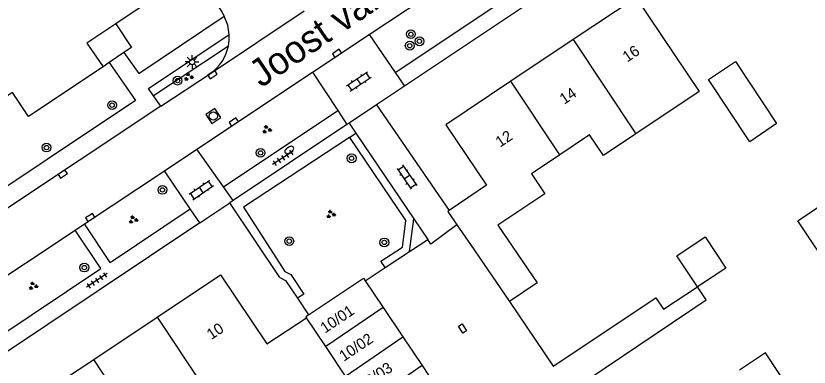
# Model space of a CAD drawing. Extents: x 137999 to 141000, y 397500 to 400501.
# Drawn here: x 138113.6 to 138186, y 399560.5 to 399592.6 of the extents above; entities that cross this region are included whole.
import ezdxf

# ---------------------------------------------------------------- set-up
doc = ezdxf.new("R2010")
doc.units = 0
for name, color, linetype in [('gg-afsc-erfafscheiding', 7, 'Continuous'), ('gg-afsc-muur', 7, 'Continuous'), ('gg-anno-huisnummerreeks BGT', 7, 'Continuous'), ('gg-anno-openbare ruimte label', 7, 'Continuous'), ('gg-bbg-bijgebouw', 7, 'Continuous'), ('gg-bbg-gedigitaliseerde bebouwing', 7, 'Continuous'), ('gg-bbg-gedigitaliseerde bijgebouw', 7, 'Continuous'), ('gg-bbg-hoofdgebouw', 7, 'Continuous'), ('gg-bbg-onder overbouw', 7, 'Continuous'), ('gg-bbg-pand overbouw', 7, 'Continuous'), ('gg-bbg-tussenscheiding', 7, 'Continuous'), ('gg-knt-verharding', 7, 'Continuous'), ('gt-grn-groengrens', 7, 'Continuous'), ('gt-grn-weggrens', 7, 'Continuous'), ('gt-symb-boom', 7, 'Continuous'), ('gt-symb-brandkraan', 7, 'Continuous'), ('gt-symb-groenvak', 7, 'Continuous'), ('gt-symb-klinker verharding', 7, 'Continuous'), ('gt-symb-kolk', 7, 'Continuous'), ('gt-symb-kolk center center', 7, 'Continuous'), ('gt-symb-lichtmast', 7, 'Continuous'), ('gt-symb-rioolschacht', 7, 'Continuous'), ('gt-symb-tegel verharding', 7, 'Continuous')]:
    doc.layers.add(name, color=color, linetype=linetype)

# ---------------------------------------------------------------- blocks, each defined once
blk = doc.blocks.new('gt0-BOOM')
at = {"layer": 'gt-symb-boom'}
for radius in [0.4, 0.2]:
    blk.add_circle((0, 0), radius, dxfattribs=at)
blk = doc.blocks.new('gt0-KL1')
at = {"layer": 'gt-symb-klinker verharding'}
for p, q in [((-1.15, 0.3), (1.15, 0.3)), ((-1, -0.3), (-1, 0.3)), ((-0.5, 0.3), (-0.5, 0.45)), ((0, -0.3), (0, 0.3)), ((0.5, 0.3), (0.5, 0.45)), ((1, -0.3), (1, 0.3)), ((-1.15, -0.3), (1.15, -0.3)), ((-0.5, -0.45), (-0.5, -0.3)), ((0.5, -0.45), (0.5, -0.3))]:
    blk.add_line(p, q, dxfattribs=at)
blk = doc.blocks.new('gt0-KOLKCC')
at = {"layer": 'gt-symb-kolk center center'}
blk.add_lwpolyline([(-0.375, 0.2), (0.375, 0.2), (0.375, -0.2), (-0.375, -0.2)], close=True, dxfattribs=at)
blk = doc.blocks.new('gt0-TEG1')
at = {"layer": 'gt-symb-tegel verharding'}
for p, q in [((-1.125, 0), (1.125, 0)), ((-0.9, -0.25), (-0.9, 0.25)), ((-0.45, -0.25), (-0.45, 0.25)), ((0, -0.25), (0, 0.25)), ((0.45, -0.25), (0.45, 0.25)), ((0.9, -0.25), (0.9, 0.25))]:
    blk.add_line(p, q, dxfattribs=at)
blk = doc.blocks.new('gt0-BR')
at = {"layer": 'gt-symb-brandkraan'}
for centre, radius, start, end in [((-0.244, 0), 0.206, 107.56694, 252.43307), ((0.599, -2.664), 3, 106.89205, 107.56694), ((0, -0.691), 0.938, 73.10799, 106.89205), ((-0.599, -2.664), 3, 72.43309, 73.10799), ((0.244, 0), 0.206, 287.56695, 72.43309), ((0.599, 2.664), 3, 252.43307, 253.10797), ((0, 0.691), 0.938, 253.10797, 286.89206), ((-0.599, 2.664), 3, 286.89206, 287.56695)]:
    blk.add_arc(centre, radius, start, end, dxfattribs=at)
blk = doc.blocks.new('gt0-GRVAK')
at = {"layer": 'gt-symb-groenvak'}
for p, q in [((-0.11, 0.189), (-0.228, 0.24)), ((-0.182, 0.153), (0.088, 0.153)), ((-0.091, 0.211), (-0.156, 0.322)), ((-0.047, 0.214), (-0.047, 0.393)), ((-0.004, 0.211), (0.061, 0.322)), ((0.015, 0.189), (0.133, 0.24)), ((0.262, -0.052), (0.197, 0.059)), ((0.305, -0.049), (0.305, 0.13)), ((0.349, -0.052), (0.414, 0.059)), ((-0.245, -0.228), (-0.363, -0.177)), ((-0.318, -0.264), (-0.047, -0.264)), ((-0.226, -0.206), (-0.291, -0.095)), ((-0.183, -0.203), (-0.183, -0.024)), ((-0.139, -0.206), (-0.074, -0.095)), ((-0.12, -0.228), (-0.002, -0.177)), ((0.243, -0.074), (0.125, -0.023)), ((0.17, -0.11), (0.441, -0.11)), ((0.368, -0.074), (0.486, -0.023))]:
    blk.add_line(p, q, dxfattribs=at)
blk = doc.blocks.new('gt0-KOLK')
at = {"layer": 'gt-symb-kolk'}
blk.add_lwpolyline([(0, 0), (0.375, 0), (0.375, 0.4), (-0.375, 0.4), (-0.375, 0), (0, 0)], dxfattribs=at)
blk = doc.blocks.new('gt0-RS')
at = {"layer": 'gt-symb-rioolschacht'}
blk.add_lwpolyline([(-0.5, -0.5), (0.5, -0.5), (0.5, 0.5), (-0.5, 0.5)], close=True, dxfattribs=at)
blk.add_circle((0, 0), 0.375, dxfattribs=at)
blk = doc.blocks.new('gt0-LMAST')
at = {"layer": 'gt-symb-lichtmast'}
for p, q in [((-0.182, 0.173), (-0.447, 0.438)), ((-0.005, 0.246), (-0.005, 0.621)), ((0.172, 0.173), (0.437, 0.438)), ((-0.255, -0.004), (-0.63, -0.004)), ((-0.182, -0.181), (-0.447, -0.446)), ((-0.005, -0.254), (-0.005, -0.629)), ((0.437, -0.446), (0.172, -0.181)), ((0.245, -0.004), (0.62, -0.004))]:
    blk.add_line(p, q, dxfattribs=at)
blk.add_circle((-0.005, -0.004), 0.25, dxfattribs=at)

msp = doc.modelspace()

# ---------------------------------------------------------------- linework, layer by layer
at = {"layer": 'gg-afsc-erfafscheiding'}
for points in [[(138162.637, 399560.583), (138172.008, 399566.826), (138172.714, 399565.771), (138175.833, 399567.83)], [(138165.908, 399559.418), (138176.62, 399566.638), (138175.833, 399567.83)]]:
    msp.add_lwpolyline(points, dxfattribs=at)
at = {"layer": 'gg-afsc-muur'}
msp.add_line((138158.648, 399566.476), (138162.637, 399560.583), dxfattribs=at)
at = {"layer": 'gg-bbg-bijgebouw'}
for p, q in [((138145.486, 399568.388), (138147.135, 399565.93)), ((138147.135, 399565.93), (138148.932, 399563.253)), ((138148.932, 399563.253), (138150.693, 399560.628)), ((138150.693, 399560.628), (138152.499, 399557.936))]:
    msp.add_line(p, q, dxfattribs=at)
for points in [[(138140.326, 399565.268), (138145.33, 399568.621), (138145.486, 399568.388)], [(138140.326, 399565.268), (138140.06, 399565.09), (138140.12, 399565.001)]]:
    msp.add_lwpolyline(points, dxfattribs=at)
at = {"layer": 'gg-bbg-gedigitaliseerde bebouwing'}
for p, q in [((138170.22, 399594.26), (138175.968, 399585.659)), ((138175.968, 399585.659), (138170.204, 399581.804))]:
    msp.add_line(p, q, dxfattribs=at)
for points in [[(138170.204, 399581.804), (138167.241, 399579.82), (138165.973, 399581.713), (138163.26, 399579.897)], [(138163.26, 399579.897), (138160.657, 399578.154), (138161.889, 399576.314), (138157.604, 399573.443)], [(138157.604, 399573.443), (138161.178, 399568.201), (138158.648, 399566.476)], [(138187.15, 399559.88), (138184.478, 399558.107), (138182.031, 399561.795), (138179.653, 399560.217)]]:
    msp.add_lwpolyline(points, dxfattribs=at)
at = {"layer": 'gg-bbg-gedigitaliseerde bijgebouw'}
for points in [[(138176.84, 399586.767), (138179.303, 399588.396), (138183.047, 399582.739), (138180.605, 399581.079), (138176.84, 399586.767)], [(138184.967, 399573.858), (138187.408, 399575.494), (138190.729, 399570.538), (138188.288, 399568.902), (138184.967, 399573.858)], [(138175.833, 399567.83), (138173.95, 399570.668), (138176.529, 399572.379), (138178.412, 399569.541), (138175.833, 399567.83)]]:
    msp.add_lwpolyline(points, dxfattribs=at)
at = {"layer": 'gg-bbg-hoofdgebouw'}
for p, q in [((138170.22, 399594.26), (138164.484, 399590.419)), ((138164.484, 399590.419), (138158.777, 399586.596)), ((138158.777, 399586.596), (138152.836, 399582.617)), ((138120.706, 399561.2), (138126.503, 399565.069)), ((138117.875, 399559.311), (138120.706, 399561.2))]:
    msp.add_line(p, q, dxfattribs=at)
for points in [[(138121.56, 399587.931), (138114.76, 399583.39), (138113.31, 399585.58), (138112.48, 399585.02), (138099.82, 399603.96), (138096.85, 399601.95), (138094.89, 399604.88), (138096.37, 399605.87), (138077.49, 399634.16), (138078.32, 399634.7), (138076.89, 399636.86)], [(138115.744, 399608.447), (138125.6, 399593.751), (138122.728, 399591.838)], [(138152.836, 399582.617), (138156.567, 399577.115), (138153.161, 399574.785)], [(138153.161, 399574.785), (138153.031, 399574.696), (138153.856, 399573.494)], [(138153.856, 399573.494), (138155.095, 399571.687), (138158.648, 399566.476)], [(138126.503, 399565.069), (138132.29, 399568.93), (138136.51, 399562.61), (138140.12, 399565.001)]]:
    msp.add_lwpolyline(points, dxfattribs=at)
at = {"layer": 'gg-bbg-onder overbouw'}
msp.add_lwpolyline([(138122.728, 399591.838), (138120.09, 399590.08), (138121.56, 399587.931)], dxfattribs=at)
at = {"layer": 'gg-bbg-pand overbouw'}
for p, q in [((138123.467, 399589.216), (138122.112, 399588.303)), ((138122.112, 399588.303), (138121.56, 399587.931))]:
    msp.add_line(p, q, dxfattribs=at)
msp.add_lwpolyline([(138122.728, 399591.838), (138124.17, 399589.69), (138123.467, 399589.216)], dxfattribs=at)
at = {"layer": 'gg-bbg-tussenscheiding'}
for p, q in [((138164.484, 399590.419), (138170.204, 399581.804)), ((138163.26, 399579.897), (138158.777, 399586.596)), ((138147.135, 399565.93), (138141.893, 399562.371)), ((138126.503, 399565.069), (138132.246, 399556.439)), ((138141.893, 399562.371), (138140.12, 399565.001)), ((138143.707, 399559.68), (138148.932, 399563.253)), ((138143.707, 399559.68), (138141.893, 399562.371)), ((138125.161, 399554.536), (138120.706, 399561.2)), ((138150.693, 399560.628), (138145.467, 399557.069))]:
    msp.add_line(p, q, dxfattribs=at)
at = {"layer": 'gg-knt-verharding'}
for p, q in [((138168.26, 399598.98), (138149.074, 399586.156)), ((138145.842, 399590.86), (138157.174, 399598.401)), ((138148.215, 399587.406), (138159.49, 399594.929)), ((138140.685, 399587.428), (138145.842, 399590.86)), ((138145.842, 399590.86), (138148.215, 399587.406)), ((138126.829, 399584.322), (138131.37, 399587.318)), ((138130.127, 399580.401), (138140.685, 399587.428)), ((138140.685, 399587.428), (138142.988, 399583.919)), ((138148.215, 399587.406), (138149.074, 399586.156)), ((138149.074, 399586.156), (138146.536, 399584.459)), ((138126.829, 399584.322), (138126.177, 399585.279)), ((138126.829, 399584.322), (138103.147, 399568.561)), ((138146.536, 399584.459), (138153.161, 399574.785)), ((138132.548, 399576.954), (138142.988, 399583.919)), ((138142.988, 399583.919), (138143.824, 399582.646)), ((138144.016, 399582.778), (138143.824, 399582.646)), ((138144.016, 399582.778), (138144.639, 399581.855)), ((138143.824, 399582.646), (138133.43, 399575.698)), ((138144.639, 399581.855), (138149.923, 399574.03)), ((138127.171, 399578.434), (138130.127, 399580.401)), ((138132.548, 399576.954), (138130.127, 399580.401)), ((138119.859, 399573.568), (138127.171, 399578.434)), ((138129.525, 399574.937), (138127.171, 399578.434)), ((138133.43, 399575.698), (138132.548, 399576.954)), ((138130.384, 399573.662), (138133.134, 399575.5)), ((138133.43, 399575.698), (138133.134, 399575.5)), ((138137.688, 399568.679), (138133.134, 399575.5)), ((138122.204, 399570.053), (138129.525, 399574.937)), ((138130.384, 399573.662), (138129.525, 399574.937)), ((138130.384, 399573.662), (138111.231, 399560.86)), ((138119.027, 399573.014), (138119.859, 399573.568)), ((138122.204, 399570.053), (138119.859, 399573.568)), ((138149.539, 399571.054), (138149.923, 399574.03)), ((138149.923, 399574.03), (138151.196, 399572.145)), ((138121.373, 399569.498), (138119.027, 399573.014)), ((138149.539, 399571.054), (138151.196, 399572.145)), ((138147.3, 399569.581), (138149.539, 399571.054)), ((138110.365, 399562.155), (138121.373, 399569.498)), ((138145.486, 399568.388), (138147.3, 399569.581)), ((138139.316, 399566.781), (138140.326, 399565.268))]:
    msp.add_line(p, q, dxfattribs=at)
for points in [[(138121.859, 399608.767), (138132.403, 399592.944), (138132.632, 399592.554)], [(138123.467, 399589.216), (138124.82, 399587.3), (138132.632, 399592.554)], [(138133.084, 399590.877), (138132.948, 399591.74), (138132.632, 399592.554)], [(138126.177, 399585.279), (138125.72, 399585.95), (138133.084, 399590.877)], [(138133.002, 399589.818), (138133.077, 399590.342), (138133.084, 399590.877)], [(138122.112, 399588.303), (138124.53, 399584.83), (138108.267, 399574.019)], [(138153.856, 399573.494), (138151.476, 399571.731), (138151.196, 399572.145)], [(138108.573, 399564.835), (138110.02, 399567.02), (138119.027, 399573.014)], [(138137.688, 399568.679), (138138.227, 399568.412), (138139.316, 399566.781)]]:
    msp.add_lwpolyline(points, dxfattribs=at)
msp.add_arc((138128.976, 399590.664), 4.114, 305.58787, 348.13913, dxfattribs=at)
at = {"layer": 'gt-grn-groengrens'}
for p, q in [((138133.002, 399589.818), (138126.177, 399585.279)), ((138144.054, 399581.471), (138144.639, 399581.855)), ((138144.054, 399581.471), (138149.195, 399573.857)), ((138148.886, 399571.462), (138149.195, 399573.857))]:
    msp.add_line(p, q, dxfattribs=at)
for points in [[(138144.054, 399581.471), (138134.369, 399575.111), (138138.163, 399569.225)], [(138147.3, 399569.581), (138146.915, 399570.166), (138148.886, 399571.462)], [(138138.163, 399569.225), (138138.705, 399568.956), (138139.898, 399567.17), (138139.316, 399566.781)]]:
    msp.add_lwpolyline(points, dxfattribs=at)
at = {"layer": 'gt-grn-weggrens'}
for p, q in [((138131.37, 399587.318), (138139.924, 399593.036)), ((138146.536, 399584.459), (138144.016, 399582.778))]:
    msp.add_line(p, q, dxfattribs=at)

# ---------------------------------------------------------------- block references
at = {"layer": 'gt-symb-boom'}
for p in [(138149.666, 399590.898), (138149.553, 399589.85), (138150.443, 399590.251), (138128.363, 399586.66), (138122.385, 399584.42), (138116.402, 399580.544), (138135.944, 399580.06), (138144.252, 399579.565), (138126.98, 399576.675), (138138.562, 399571.996), (138147.238, 399571.881), (138119.854, 399569.583)]:
    msp.add_blockref('gt0-BOOM', p, dxfattribs=at)
at = {"layer": 'gt-symb-brandkraan', "rotation": -146.21457204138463}
msp.add_blockref('gt0-BR', (138138.557, 399580.327), dxfattribs=at)
at = {"layer": 'gt-symb-groenvak'}
for p in [(138129.359, 399587.009), (138136.498, 399582.187), (138142.349, 399574.45), (138124.301, 399573.954), (138115.178, 399567.903)]:
    msp.add_blockref('gt0-GRVAK', p, dxfattribs=at)
at = {"layer": 'gt-symb-klinker verharding'}
for p, rotation in [((138144.92, 399586.581), 33.833028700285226), ((138149.298, 399577.858), -55.88093715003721), ((138130.535, 399576.675), 33.83302869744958)]:
    msp.add_blockref('gt0-KL1', p, dxfattribs=dict(at, rotation=rotation))
at = {"layer": 'gt-symb-kolk', "rotation": -146.34172813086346}
for p in [(138142.804, 399589.319), (138131.443, 399587.367), (138133.385, 399583.05), (138117.775, 399578.288), (138120.276, 399574.324)]:
    msp.add_blockref('gt0-KOLK', p, dxfattribs=at)
at = {"layer": 'gt-symb-kolk center center', "rotation": 122.12086596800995}
msp.add_blockref('gt0-KOLKCC', (138154.364, 399564.008), dxfattribs=at)
at = {"layer": 'gt-symb-lichtmast'}
msp.add_blockref('gt0-LMAST', (138129.698, 399588.369), dxfattribs=at)
at = {"layer": 'gt-symb-rioolschacht', "rotation": -146.34172813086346}
msp.add_blockref('gt0-RS', (138131.631, 399583.422), dxfattribs=at)
at = {"layer": 'gt-symb-tegel verharding'}
for p, rotation in [((138137.982, 399579.607), -146.5005999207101), ((138121.001, 399568.413), -146.50059992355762)]:
    msp.add_blockref('gt0-TEG1', p, dxfattribs=dict(at, rotation=rotation))

# ---------------------------------------------------------------- texts
at = {"layer": 'gg-anno-huisnummerreeks BGT'}
for s, rotation, p in [('16', 33.8, (138169.406, 399588.299)), ('14', 33.8, (138163.654, 399584.448)), ('12', 33.8, (138157.805, 399580.53)), ('10/01', 33.9, (138141.817, 399563.54)), ('10', 33.7, (138131.444, 399562.956)), ('10/02', 33.9, (138143.54, 399560.973)), ('10/03', 33.9, (138145.319, 399558.322))]:
    msp.add_text(s, height=1, rotation=rotation, dxfattribs=at).set_placement(p)
at = {"layer": 'gg-anno-openbare ruimte label'}
msp.add_text('Joost van den Vondellaan', height=2.5, rotation=34.2, dxfattribs=at).set_placement((138135.988, 399585.955))

doc.saveas('drawing.dxf')
